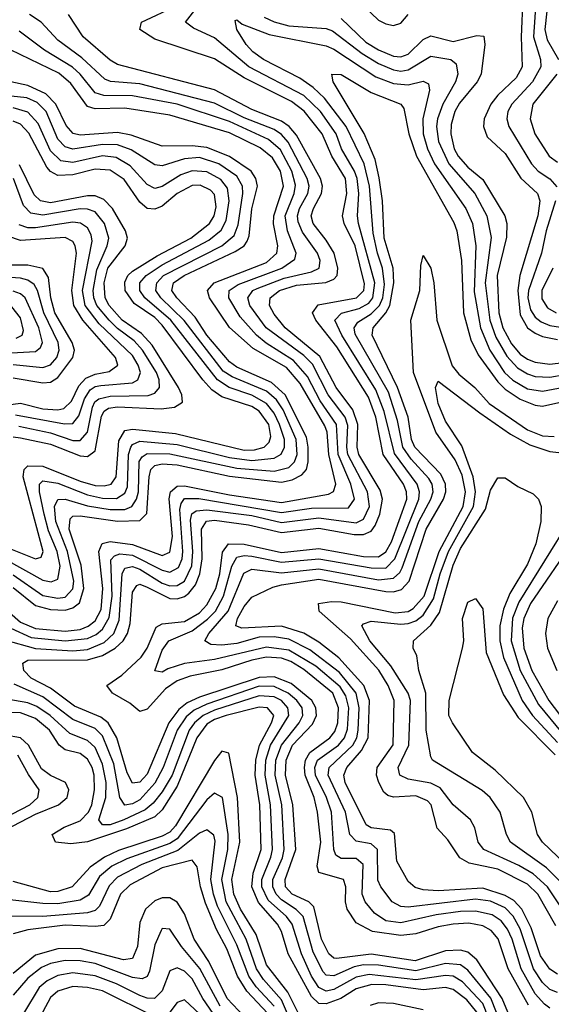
# Model space of a CAD drawing. Header units: inches. Extents: x 990535 to 1117859, y 769386 to 892122.
# Tile 821 of 1056: x 1043948 to 1045373, y 872375 to 875016. Entities that reach past the tile are written whole.
import ezdxf

# ---------------------------------------------------------------- set-up
doc = ezdxf.new("R2010")
doc.units = ezdxf.units.IN
doc.header["$MEASUREMENT"] = 0
doc.layers.add('B0847', color=7, linetype='Continuous')

msp = doc.modelspace()

# ---------------------------------------------------------------- linework, layer by layer
at = {"layer": 'B0847', "color": 5}
for points, elevation in [([(1045373.1, 875146.9), (1045356.3, 874990), (1045362.1, 874962.1), (1045392.7, 874910)], 3260), ([(1045335.8, 875115.8), (1045325.5, 874970), (1045344.2, 874910), (1045345.2, 874890), (1045323.3, 874850), (1045267.3, 874790), (1045257, 874770), (1045254.1, 874750), (1045259.2, 874730), (1045320.3, 874630), (1045338.4, 874610), (1045370, 874589.4), (1045387.9, 874567.9)], 3240), ([(1044850, 875072.9), (1044910, 875015.5), (1044930, 875004.9), (1044950, 875001), (1044970, 875006.9), (1044989.9, 875030)], 3220), ([(1045296.9, 875076.9), (1045292.7, 874970), (1045295.8, 874890), (1045279.4, 874860.6), (1045230, 874813.8), (1045211.7, 874790), (1045193.5, 874750), (1045191.3, 874730), (1045201.8, 874701.8), (1045250, 874657.3), (1045291.4, 874591.4), (1045336.4, 874550), (1045342.7, 874530), (1045337.5, 874490), (1045289.4, 874330), (1045284, 874290), (1045290, 874224.8), (1045310, 874190.1), (1045330, 874175.1), (1045350, 874166.5), (1045390, 874158.6)], 3220), ([(1045312.3, 872372.3), (1045257.6, 872470), (1045230.9, 872550.9), (1045212.5, 872572.5), (1045190, 872585.4), (1045152.3, 872592.3), (1045110, 872589.8), (1045070, 872582.8), (1045010, 872564.1), (1044970, 872559.5), (1044894, 872570), (1044850, 872593.2), (1044825.6, 872630), (1044821.3, 872650), (1044822.1, 872690), (1044816.4, 872710), (1044750, 872728.8), (1044745.3, 872745.3), (1044755.1, 872810), (1044746.6, 872890), (1044737.1, 872930), (1044713.7, 872990), (1044711.5, 873010), (1044714.7, 873030), (1044725.8, 873050), (1044779.2, 873090), (1044793, 873107), (1044800.8, 873130), (1044802.6, 873170), (1044787.4, 873210), (1044710, 873273.3), (1044674.5, 873294.5), (1044650, 873303.2), (1044610, 873305.8), (1044570, 873298.4), (1044490, 873271.9), (1044404.7, 873255.3), (1044370, 873242.9), (1044339.1, 873220.9), (1044290, 873167), (1044270, 873160.8), (1044243.1, 873183.1), (1044196.9, 873210), (1044181.8, 873230), (1044221.8, 873258.2), (1044273.9, 873306.1), (1044289.7, 873330.3), (1044313.6, 873386.4), (1044330, 873395.5), (1044390, 873401.9), (1044430, 873425.5), (1044450, 873446.4), (1044473.9, 873490), (1044484.9, 873530), (1044492, 873588), (1044507.3, 873610), (1044550, 873609.7), (1044650, 873587.3), (1044750, 873597.5), (1044870, 873576), (1044910, 873575.2), (1044930, 873588.5), (1044944.7, 873615.3), (1044985.8, 873730), (1044985, 873750), (1044976.9, 873770), (1044922.8, 873850), (1044903, 873950), (1044883.3, 874003.3), (1044798.7, 874138.7), (1044742.2, 874210), (1044732.9, 874230), (1044748.6, 874251.4), (1044850.8, 874270), (1044870.4, 874289.6), (1044872.3, 874307.7), (1044847.1, 874410), (1044817.7, 874470), (1044813.4, 874490), (1044825.4, 874550), (1044821.5, 874590), (1044785.2, 874650), (1044758.8, 874710), (1044710.8, 874770.8), (1044676.7, 874796.7), (1044550, 874860), (1044470, 874911.7), (1044310, 874964.5), (1044269.9, 874990), (1044274.7, 875010), (1044370, 875054.5)], 3180), ([(1045370, 872364.3), (1045354.9, 872374.9), (1045330, 872402.6), (1045292.3, 872470), (1045268.4, 872550), (1045256.3, 872576.3), (1045238.8, 872598.8), (1045215.1, 872615.1), (1045170, 872625.1), (1045130, 872623.7), (1045064.8, 872615.2), (1044970, 872593.5), (1044930, 872599.1), (1044899.4, 872619.4), (1044874.7, 872650), (1044866.2, 872670), (1044868.9, 872750), (1044850, 872765.9), (1044810, 872766), (1044795.3, 872775.3), (1044789.8, 872789.8), (1044784.1, 872890), (1044770.3, 872930), (1044741.4, 872990), (1044739.3, 873010), (1044746, 873030), (1044802.5, 873070), (1044818.9, 873090), (1044826.8, 873113.2), (1044830.5, 873170), (1044822.7, 873202.7), (1044807, 873227), (1044741.7, 873281.7), (1044670, 873325.1), (1044610, 873333.3), (1044470, 873299.8), (1044390, 873288.8), (1044344.8, 873275.2), (1044330, 873266.3), (1044309.9, 873269.9), (1044330, 873325.1), (1044348, 873350), (1044410, 873376.7), (1044451.8, 873408.2), (1044472.7, 873430), (1044494.1, 873470), (1044516.6, 873550), (1044530, 873574.5), (1044550, 873579), (1044570, 873577.2), (1044650, 873560.9), (1044750, 873570.3), (1044890, 873545.4), (1044930, 873545.3), (1044954, 873570), (1045017.9, 873730), (1045019.6, 873750), (1045013.4, 873770), (1044952.6, 873852.6), (1044925.5, 873965.5), (1044903.3, 874023.3), (1044811.7, 874170), (1044793.1, 874210), (1044810.9, 874229.1), (1044858.2, 874241.8), (1044883.7, 874256.3), (1044895, 874270), (1044900.6, 874310), (1044856.6, 874470), (1044853.5, 874490), (1044856.9, 874550), (1044852.4, 874590), (1044845.9, 874610), (1044811.1, 874670), (1044796.8, 874710), (1044754.3, 874770), (1044710, 874813.1), (1044562, 874890), (1044470, 874967.6), (1044413.7, 874993.7), (1044392.1, 875010), (1044417.8, 875042.2)], 3160), ([(1043907.4, 873352.6), (1043989.8, 873329.8), (1044090, 873323.3), (1044130, 873327.1), (1044174.3, 873345.7), (1044200.2, 873370), (1044214.9, 873405.1), (1044222.3, 873530), (1044230, 873545.3), (1044250, 873549.2), (1044270, 873541.9), (1044330, 873504.7), (1044350, 873497.3), (1044370, 873498.2), (1044390, 873510.1), (1044409, 873551), (1044412.3, 873590), (1044405.9, 873674.1), (1044409.1, 873690.9), (1044421, 873699), (1044450, 873701.7), (1044570, 873686.1), (1044650, 873667.7), (1044750, 873679.6), (1044850, 873666.8), (1044870, 873676.4), (1044885.7, 873710), (1044880.6, 873750), (1044827.9, 873850), (1044824.7, 873870), (1044827.5, 873927.5), (1044820.6, 873950), (1044775.3, 874010), (1044732.6, 874092.6), (1044710, 874115.1), (1044609, 874190), (1044565.2, 874250), (1044559.2, 874270), (1044572.8, 874290), (1044584.6, 874295.4), (1044657.4, 874322.6), (1044730, 874340.2), (1044750.9, 874350), (1044753.7, 874370), (1044746.3, 874390), (1044706.1, 874446.1), (1044694.4, 874474.4), (1044692.6, 874490), (1044698, 874510), (1044720.7, 874550), (1044723.8, 874570), (1044718.8, 874590), (1044667.9, 874687.9), (1044650, 874708.5), (1044630, 874721.9), (1044550, 874753.5), (1044470, 874792.2), (1044270, 874844.6), (1044191, 874851), (1044176.4, 874856.4), (1044114.5, 874914.5), (1044050, 874961.7), (1044005.1, 875010), (1043974.1, 875030)], 3240), ([(1045270, 872321.6), (1045241.6, 872390), (1045173.7, 872493.8), (1045150, 872514.5), (1045130, 872519.8), (1045090, 872518.5), (1045008.3, 872491.7), (1044890, 872509.1), (1044797.4, 872497.4), (1044790, 872498.4), (1044777.1, 872510), (1044757.6, 872550), (1044736.4, 872636.4), (1044723.6, 872650), (1044678.4, 872670), (1044661, 872690), (1044660, 872710), (1044688.7, 872790), (1044680.5, 872910), (1044660.3, 872990), (1044662.2, 873030), (1044679.7, 873070), (1044733.4, 873126.6), (1044743.6, 873150), (1044742.2, 873170), (1044730.9, 873190), (1044675.5, 873235.5), (1044630, 873253.5), (1044590, 873251.8), (1044430, 873198.9), (1044396.5, 873183.5), (1044374.4, 873165.6), (1044347.3, 873130), (1044290, 872992.5), (1044270, 872970.5), (1044250, 872968.5), (1044236.3, 872996.3), (1044207.9, 873090), (1044185, 873130), (1044165.3, 873145.3), (1044094.9, 873174.9), (1044030, 873222.6), (1043978.9, 873250), (1043959, 873270), (1043956.5, 873290), (1043970, 873297.9), (1044130, 873298.7), (1044170, 873310.4), (1044203.5, 873330), (1044224.8, 873350), (1044237.2, 873370), (1044243.9, 873396.2), (1044250, 873480.6), (1044261.9, 873498.1), (1044270, 873501.8), (1044290, 873494.2), (1044350, 873463.4), (1044370, 873462.3), (1044390, 873468.9), (1044401.8, 873478.2), (1044419.5, 873500.5), (1044431.3, 873530), (1044437.5, 873570), (1044435.3, 873650), (1044449.1, 873670.9), (1044470, 873673.7), (1044561.4, 873661.4), (1044650, 873640.9), (1044750, 873652.7), (1044844.4, 873635.6), (1044870, 873635.4), (1044890, 873644.3), (1044900.9, 873659.1), (1044913.8, 873690), (1044920.9, 873730), (1044914.1, 873754.1), (1044857.5, 873850), (1044852.5, 873870), (1044854.5, 873930), (1044841.1, 873970), (1044796.4, 874030), (1044752.8, 874112.8), (1044660.1, 874190), (1044630, 874226.7), (1044617.9, 874250), (1044619.8, 874270), (1044644.4, 874290), (1044690, 874304.5), (1044769, 874311), (1044790, 874320.1), (1044799.1, 874330), (1044801.3, 874350), (1044790.7, 874390), (1044770, 874425.2), (1044734.4, 874470), (1044729.6, 874490), (1044735.5, 874510), (1044757.5, 874550), (1044759.6, 874570), (1044754.6, 874590), (1044690, 874706.8), (1044670.2, 874730.2), (1044650, 874744.3), (1044570, 874775.3), (1044470, 874827.9), (1044210, 874895.9), (1044190, 874907.8), (1044118.2, 874970), (1044078.5, 875030)], 3220), ([(1045390, 872406.7), (1045370, 872414.9), (1045350, 872433.7), (1045326, 872470), (1045290, 872577.5), (1045271.4, 872611.4), (1045250, 872633.4), (1045210, 872651.5), (1045170, 872656.8), (1044990, 872635.9), (1044970, 872637.4), (1044947.1, 872650), (1044916.2, 872690), (1044908, 872708), (1044907.7, 872790), (1044890, 872805.4), (1044850, 872812.5), (1044833.3, 872830), (1044821.6, 872890), (1044775.1, 872990), (1044777.9, 873010), (1044841.3, 873070), (1044851.5, 873090), (1044855.2, 873110), (1044857.8, 873170), (1044850.3, 873210), (1044805.2, 873265.2), (1044726.2, 873326.2), (1044670, 873354.1), (1044630, 873360.8), (1044590, 873359.7), (1044530, 873342.6), (1044490, 873338.6), (1044460.3, 873340.3), (1044444.7, 873350), (1044454.8, 873370), (1044506.9, 873430), (1044548.9, 873531.1), (1044570, 873542), (1044650, 873532.7), (1044750, 873543.2), (1044910, 873513.9), (1044950, 873518.2), (1044966.9, 873533.1), (1044973.8, 873546.2), (1045018.6, 873670), (1045050.5, 873730), (1045056.3, 873750), (1045054, 873770), (1045045.3, 873785.3), (1044997.7, 873837.7), (1044975.6, 873870), (1044961.3, 873941.3), (1044936.8, 874016.8), (1044847.3, 874172.7), (1044844.5, 874190), (1044855, 874205), (1044890, 874227.1), (1044913.1, 874250), (1044921.4, 874270), (1044925.8, 874305.8), (1044921, 874350), (1044907.1, 874390), (1044896.1, 874443.9), (1044885.6, 874570), (1044871.5, 874630), (1044823.2, 874730), (1044765.6, 874805.6), (1044734.7, 874834.7), (1044699.2, 874859.2), (1044601.4, 874910), (1044573.4, 874930), (1044554.7, 874950), (1044529.9, 874990), (1044526, 875014), (1044530, 875015.8), (1044544.3, 875004.3), (1044617, 874977), (1044770, 874945.9), (1044790, 874937.3), (1044902.9, 874862.9), (1044950, 874844.9), (1044990, 874841.9), (1045030, 874851.8), (1045044, 874844), (1045047.2, 874827.2), (1045029, 874750), (1045029.8, 874710), (1045041.3, 874670), (1045060.3, 874630), (1045144.5, 874510), (1045161.9, 874470), (1045170.9, 874410), (1045166.7, 874286.7), (1045183.5, 874190), (1045208.9, 874130), (1045248.1, 874070), (1045270, 874048.9), (1045310, 874026.5), (1045350, 874019.8), (1045450, 874038.4)], 3140), ([(1044603.4, 875023.4), (1044630.5, 875010.5), (1044670, 874999.6), (1044770, 874993.1), (1044786.9, 874986.9), (1044866, 874926), (1044910, 874898.7), (1044950, 874881.5), (1044970, 874878.2), (1044990, 874881.8), (1045050, 874918.2), (1045104, 874910), (1045118, 874898), (1045122.5, 874870), (1045116.5, 874850), (1045082.3, 874790), (1045068.1, 874750), (1045065.6, 874730), (1045070.9, 874690), (1045098.3, 874630), (1045168.3, 874550), (1045201, 874490), (1045212.5, 874432.5), (1045196.3, 874310), (1045208.9, 874210), (1045225.1, 874165.1), (1045253.9, 874113.9), (1045282.5, 874082.5), (1045310, 874065.9), (1045330, 874059.5), (1045370, 874057.6), (1045450, 874071.9)], 3160), ([(1044810, 875020), (1044876, 874956), (1044910, 874935.2), (1044950, 874918.3), (1044970, 874917.1), (1044990, 874924.2), (1045030, 874963.7), (1045050, 874973.2), (1045110, 874958.2), (1045174.2, 874974.2), (1045192.4, 874972.4), (1045195, 874950), (1045185, 874870), (1045174.8, 874850), (1045127.6, 874792.4), (1045114.6, 874770), (1045104.6, 874735.4), (1045103.6, 874710), (1045113, 874670), (1045123.6, 874650), (1045150, 874620.7), (1045190, 874587.7), (1045248.6, 874490), (1045253.9, 874470), (1045253.3, 874433.3), (1045228, 874330), (1045232.7, 874230), (1045243.5, 874190), (1045266.9, 874146.9), (1045290, 874119.5), (1045310, 874105.6), (1045330, 874097.5), (1045370, 874092.3), (1045450, 874102)], 3180), ([(1043923.6, 873383.6), (1043978.7, 873358.7), (1044070, 873350), (1044130, 873356.4), (1044153.1, 873366.9), (1044170, 873381), (1044187.7, 873412.3), (1044195.6, 873470), (1044192.5, 873567.5), (1044201.6, 873578.4), (1044216.4, 873583.6), (1044250, 873580.2), (1044330, 873539.2), (1044350, 873534.5), (1044373.5, 873546.5), (1044383.4, 873570), (1044385.7, 873590), (1044377.5, 873702.5), (1044381.2, 873718.8), (1044390, 873731.8), (1044428, 873732), (1044650, 873694.3), (1044730, 873706.3), (1044830, 873706.8), (1044845.6, 873730), (1044836.2, 873770), (1044802.1, 873850), (1044797.3, 873930), (1044753.8, 873993.8), (1044719.4, 874059.4), (1044682.4, 874102.4), (1044608.5, 874148.5), (1044582.5, 874170), (1044539.2, 874219.2), (1044508.2, 874270), (1044509.3, 874290), (1044533.9, 874306.1), (1044651.1, 874350), (1044685.7, 874374.3), (1044689.4, 874390), (1044665.7, 874450), (1044660.1, 874490), (1044684.1, 874550), (1044687.8, 874572.2), (1044677.7, 874610), (1044647.2, 874667.2), (1044615, 874695), (1044510, 874743.2), (1044370, 874789.8), (1044250, 874811.7), (1044173.2, 874813.2), (1044150, 874820.3), (1044110, 874870), (1044089, 874889), (1044014.6, 874934.6), (1043945.9, 874985.9)], 3260), ([(1043890, 873452.1), (1043950, 873400.3), (1043990, 873383.3), (1044070, 873376.2), (1044110, 873380.5), (1044131, 873388.9), (1044150, 873403.9), (1044165.9, 873434.1), (1044170.5, 873490), (1044160.2, 873590), (1044168.6, 873611.4), (1044190, 873616.8), (1044250, 873608.8), (1044330, 873579.1), (1044350, 873587.6), (1044357.5, 873630), (1044349, 873731), (1044352.5, 873750), (1044370, 873765.2), (1044390, 873765.9), (1044510, 873741.5), (1044650, 873721), (1044776.3, 873743.7), (1044789.7, 873750.3), (1044795.8, 873770), (1044776.4, 873850), (1044772, 873910), (1044766.4, 873926.4), (1044700.2, 874040.2), (1044663.3, 874083.3), (1044574, 874134), (1044510.5, 874190.5), (1044456.7, 874270), (1044451, 874290), (1044469.3, 874310.7), (1044610, 874364.9), (1044637.8, 874390), (1044639.9, 874410), (1044628.3, 874468.3), (1044628.9, 874490), (1044654.9, 874570), (1044647.1, 874610), (1044626, 874646), (1044592.7, 874672.7), (1044510, 874713), (1044350, 874760.5), (1044230, 874779.4), (1044150, 874777.3), (1044130, 874783.5), (1044085.2, 874845.2), (1044052.5, 874872.5), (1043870, 874960.2)], 3280), ([(1043930, 873493), (1043990, 873444.7), (1044030, 873433.7), (1044070, 873432.4), (1044090, 873438.2), (1044108, 873452), (1044120, 873490), (1044112.9, 873552.9), (1044080.8, 873650), (1044082.7, 873677.3), (1044090, 873684.3), (1044110, 873685.5), (1044210, 873671.3), (1044270, 873672.4), (1044288.4, 873691.6), (1044294.8, 873790), (1044299.7, 873810), (1044310, 873820.3), (1044330, 873824.8), (1044370, 873821.9), (1044510, 873791.4), (1044650, 873775.5), (1044678.3, 873781.7), (1044704.7, 873795.3), (1044716.7, 873810), (1044721.3, 873830), (1044721.6, 873870), (1044716.7, 873896.7), (1044659.4, 874010), (1044623.2, 874043.2), (1044530, 874084.3), (1044510, 874098.5), (1044449.8, 874169.8), (1044418.5, 874218.6), (1044368.9, 874270), (1044355.7, 874290), (1044360.5, 874310), (1044388.8, 874330), (1044525.6, 874394.4), (1044549.9, 874410), (1044558.2, 874421.8), (1044563.6, 874436.4), (1044570.6, 874509.4), (1044585.5, 874570), (1044580.9, 874590), (1044568.4, 874610), (1044510, 874649.5), (1044450, 874673.1), (1044410, 874678.1), (1044330, 874677.4), (1044246.4, 874706.4), (1044210, 874713.9), (1044110, 874706.6), (1044091.4, 874711.4), (1044072.3, 874732.3), (1044044.7, 874790), (1044017.7, 874817.7), (1043970, 874839.5), (1043890, 874857.2)], 3320), ([(1045390, 872456.1), (1045370, 872469.4), (1045344.5, 872504.5), (1045319.8, 872579.8), (1045294.2, 872630), (1045273, 872653), (1045250, 872667), (1045190, 872686.2), (1045070, 872679.6), (1045030, 872682.4), (1045008.4, 872688.4), (1044990, 872704.1), (1044958.9, 872758.9), (1044953, 872833), (1044942.3, 872842.3), (1044890, 872848.3), (1044876.6, 872856.6), (1044820.9, 872970), (1044817.3, 872990), (1044825.5, 873010), (1044864.5, 873055.5), (1044882.1, 873090), (1044885.7, 873190), (1044871, 873230), (1044804.1, 873304.1), (1044750, 873346.1), (1044710, 873370.5), (1044650, 873389), (1044543.9, 873383.9), (1044527.1, 873390), (1044532.1, 873410), (1044550, 873442.4), (1044570, 873466.7), (1044626.3, 873493.7), (1044650, 873500.4), (1044750, 873515.6), (1044930, 873481.9), (1044950, 873481.7), (1044971.9, 873488.1), (1044992.3, 873510), (1045038.2, 873650), (1045084.8, 873730), (1045090.8, 873750), (1045089.5, 873770), (1045076.8, 873796.8), (1045007.3, 873870), (1044998.4, 873890), (1044990, 873950), (1044960.8, 874030), (1044892.9, 874170), (1044895.6, 874190), (1044929.6, 874230.4), (1044940, 874250), (1044951.6, 874310), (1044949.3, 874350), (1044924.8, 874430), (1044920.5, 874530), (1044912.1, 874592.1), (1044901.2, 874641.2), (1044871.3, 874711.3), (1044788.9, 874850), (1044785.1, 874870), (1044810, 874869.4), (1044890, 874820.7), (1044970, 874790), (1044978, 874778), (1044991, 874710), (1045012.3, 874650), (1045112, 874472), (1045119.7, 874450), (1045132.8, 874370), (1045137.7, 874230), (1045157.4, 874157.4), (1045177.7, 874117.7), (1045230, 874044.7), (1045250, 874025.3), (1045290, 873998.2), (1045330, 873982), (1045350, 873979.7), (1045450, 874001.6)], 3120), ([(1045388.5, 874870), (1045323.9, 874790), (1045316.6, 874750), (1045329.5, 874710), (1045367.6, 874650), (1045390, 874634.3)], 3260), ([(1043930, 873527.1), (1044010, 873471.4), (1044050, 873464.1), (1044070, 873467.5), (1044090, 873489.3), (1044092.5, 873510), (1044075.8, 873590), (1044044.9, 873670), (1044041.3, 873710), (1044050, 873729.6), (1044070, 873730), (1044130, 873712.1), (1044190, 873701.9), (1044230, 873702.2), (1044248.3, 873710), (1044261.3, 873730), (1044266.3, 873750), (1044268.5, 873831.5), (1044276, 873844), (1044290, 873852.9), (1044350, 873851.8), (1044530, 873813.1), (1044630, 873805), (1044670, 873815.2), (1044684.5, 873830), (1044691.6, 873850), (1044689.3, 873890), (1044654.3, 873970), (1044636.7, 873996.7), (1044610, 874019.9), (1044517.9, 874057.9), (1044493.6, 874073.6), (1044389.2, 874209.2), (1044326, 874270), (1044313.2, 874290), (1044315.5, 874310), (1044333.7, 874330), (1044489.6, 874410), (1044522.7, 874437.3), (1044533.6, 874466.4), (1044546.4, 874550), (1044545.5, 874570), (1044530, 874596.3), (1044482.2, 874630), (1044430, 874646.3), (1044390, 874643.2), (1044330, 874624.5), (1044310, 874627.3), (1044246.9, 874666.9), (1044210, 874681), (1044170, 874681.9), (1044090, 874669.4), (1044070, 874675), (1044050, 874695.8), (1044019, 874770), (1043994.4, 874794.4), (1043966.8, 874806.8), (1043890, 874814.7)], 3340), ([(1043909.1, 873569.1), (1044010, 873512.6), (1044031.9, 873508.1), (1044050, 873515.4), (1044055.9, 873550), (1044047.9, 873590), (1044024.9, 873644.9), (1044013, 873690), (1044001.2, 873750), (1044001.1, 873770), (1044010, 873779), (1044050, 873772.8), (1044130, 873741.3), (1044170, 873732.9), (1044207.8, 873732.2), (1044230, 873745.9), (1044237, 873763), (1044239.6, 873850), (1044245.4, 873870), (1044250, 873876.7), (1044270, 873885.3), (1044370, 873876.5), (1044510, 873842.2), (1044570, 873833.9), (1044630, 873839.7), (1044649.4, 873850.6), (1044658.1, 873870), (1044657.7, 873890), (1044644.5, 873930), (1044630, 873961.1), (1044610, 873986.5), (1044570, 874009.1), (1044509.4, 874029.4), (1044477.8, 874050), (1044353.4, 874210), (1044283.1, 874270), (1044270, 874290), (1044270.2, 874310), (1044286.8, 874330), (1044330, 874358.8), (1044454.8, 874425.2), (1044488.5, 874451.5), (1044501.9, 874478.1), (1044509.5, 874530), (1044504.8, 874564.8), (1044487.6, 874587.6), (1044450, 874607.9), (1044410, 874610.7), (1044380, 874600), (1044330, 874569.1), (1044310, 874563.6), (1044290, 874574.5), (1044244.3, 874624.3), (1044206.3, 874646.3), (1044170, 874650.8), (1044090, 874633.6), (1044057.9, 874637.9), (1044030, 874664.4), (1043997.6, 874737.6), (1043970, 874768.6), (1043930, 874779.7)], 3360), ([(1043918.9, 873598.9), (1043990.2, 873569.8), (1044005.2, 873574.8), (1044010.4, 873590), (1043956.9, 873790), (1043959.7, 873810), (1043970, 873819.4), (1044010, 873819), (1044110, 873778.1), (1044150, 873767.1), (1044174.5, 873765.5), (1044192.7, 873770), (1044206.5, 873790), (1044213.6, 873886.4), (1044230, 873914.1), (1044250, 873918.2), (1044366, 873906), (1044550, 873861.5), (1044577.4, 873862.6), (1044603.7, 873870), (1044617.2, 873882.8), (1044621.4, 873898.6), (1044615.9, 873930), (1044590, 873966.5), (1044570, 873978.4), (1044490, 874004.9), (1044463.4, 874023.4), (1044438.5, 874050), (1044330, 874196.8), (1044310, 874217.2), (1044254.9, 874254.9), (1044230.9, 874290), (1044230, 874311.9), (1044238, 874330), (1044250, 874341.8), (1044316.8, 874383.2), (1044406.7, 874430), (1044456.9, 874470), (1044469.3, 874490), (1044474.6, 874514.6), (1044470, 874547.2), (1044459.4, 874559.4), (1044432.1, 874572.1), (1044410, 874571.2), (1044370.1, 874550), (1044330, 874516.5), (1044310, 874508.1), (1044290, 874509.9), (1044270, 874527), (1044228.1, 874588.1), (1044190, 874613), (1044150, 874615.2), (1044090, 874600), (1044050, 874598.7), (1044030, 874609.2), (1044020.8, 874620.8), (1043972.1, 874712.1), (1043950, 874735.9), (1043930, 874744.6)], 3380), ([(1043930, 873897.2), (1043950, 873894.7), (1044030, 873877.4), (1044110, 873845.9), (1044130, 873844.4), (1044150, 873859.9), (1044167.1, 873952.9), (1044174, 873966), (1044185.8, 873974.2), (1044210, 873977.5), (1044327.5, 873972.5), (1044362.7, 873977.3), (1044384.5, 873990), (1044382.6, 874010), (1044374, 874030), (1044302.9, 874142.9), (1044274.6, 874174.6), (1044223, 874210), (1044188.1, 874250), (1044176.9, 874270), (1044173.9, 874310), (1044184.5, 874350), (1044230.2, 874410), (1044237.2, 874430), (1044231.6, 874450), (1044196.4, 874510), (1044173.8, 874533.8), (1044150, 874543.6), (1044130, 874543.8), (1044030, 874525.5), (1044003.6, 874530), (1043986.8, 874546.8), (1043946.8, 874626.8)], 3420), ([(1043945.5, 873925.5), (1044030, 873908.3), (1044090, 873887.7), (1044110, 873887.5), (1044129.8, 873910.2), (1044143.2, 873976.8), (1044149.1, 873990.9), (1044160.4, 873999.6), (1044190, 874006.6), (1044292.1, 874007.9), (1044310, 874014.3), (1044322.6, 874030), (1044321.5, 874050), (1044314.3, 874070), (1044277.5, 874130), (1044254.7, 874154.7), (1044210, 874187.5), (1044187.5, 874210), (1044155, 874250), (1044146.7, 874270), (1044144.7, 874290), (1044154.7, 874345.3), (1044182.5, 874410), (1044186.6, 874430), (1044174.8, 874470), (1044150, 874500.6), (1044130, 874507.9), (1044110, 874508.9), (1044010, 874491.8), (1043977.3, 874497.3), (1043957.9, 874517.9), (1043931, 874590)], 3440), ([(1045384.6, 874530), (1045359.8, 874450), (1045347.5, 874390), (1045312.1, 874290), (1045311, 874270), (1045317.9, 874237.9), (1045330, 874218.2), (1045346, 874206), (1045370, 874196), (1045409.9, 874189.9)], 3240), ([(1043936.3, 873956.3), (1044068, 873932), (1044090, 873933.2), (1044106.6, 873953.4), (1044121.1, 873998.9), (1044136.8, 874023.2), (1044150, 874031.9), (1044165.3, 874034.7), (1044250, 874042.3), (1044265, 874050), (1044271.6, 874070), (1044265.5, 874090), (1044250, 874115.6), (1044160.6, 874200.6), (1044123.5, 874250), (1044116.1, 874290), (1044142.1, 874422.1), (1044139.5, 874439.5), (1044130, 874457.9), (1044110.6, 874470.6), (1044090, 874473.5), (1043990, 874457.8), (1043970, 874457.9), (1043946.2, 874466.2)], 3460), ([(1043890, 873979.5), (1043950, 873987.3), (1044010, 873972.3), (1044050, 873969.9), (1044066.5, 873973.5), (1044086.8, 873993.2), (1044106.2, 874033.8), (1044125.3, 874054.7), (1044150, 874065.3), (1044187.8, 874072.2), (1044210.9, 874090), (1044204.9, 874110), (1044116.8, 874210), (1044093.1, 874250), (1044087.2, 874290), (1044100.1, 874390), (1044096.8, 874410), (1044090, 874421.2), (1044070, 874432), (1043950, 874424.1), (1043915.9, 874435.9)], 3480), ([(1045385.5, 872585.5), (1045337.7, 872670), (1045310, 872696.9), (1045230, 872737.2), (1045153.5, 872753.5), (1045128.2, 872768.2), (1045096.1, 872816.1), (1045067.6, 872847.6), (1045051.3, 872910), (1045041.1, 872921.1), (1045010, 872934.4), (1044950, 872931), (1044935, 872934.9), (1044924.2, 872944.2), (1044911.3, 872970), (1044905.1, 872990), (1044906.7, 873010), (1044949.3, 873070.7), (1044951.9, 873190), (1044935.7, 873230), (1044911.2, 873271.2), (1044835, 873355), (1044750.8, 873430), (1044748.9, 873450), (1044784.3, 873455.7), (1044810, 873454.5), (1044954.6, 873425.4), (1044990, 873429.1), (1045003.2, 873436.8), (1045032.4, 873470), (1045072.7, 873590), (1045137, 873710), (1045143, 873750), (1045134.1, 873794.1), (1045115.9, 873835.9), (1045064, 873910), (1045004, 874070), (1044996.7, 874210), (1045020.8, 874290), (1045023.4, 874356.6), (1045030, 874383.8), (1045050.5, 874349.5), (1045058.7, 874310), (1045066.1, 874210), (1045107.7, 874087.7), (1045125.2, 874065.2), (1045168.2, 874030), (1045207.1, 873987.1), (1045310, 873916.4), (1045350, 873899.9), (1045381.5, 873898.5)], 3080), ([(1043930, 874055.7), (1044010, 874041.8), (1044030, 874043.6), (1044050, 874056.6), (1044089.8, 874110), (1044094.7, 874130), (1044088.8, 874150), (1044042, 874230), (1044030.8, 874270), (1044024.6, 874324.6), (1044010, 874348.5), (1043970, 874358.2), (1043877.9, 874357.9)], 3520), ([(1043930, 874091.5), (1044010, 874083.2), (1044030, 874090.7), (1044047, 874110), (1044053.5, 874130), (1044050.5, 874150), (1044012.3, 874230), (1043995.5, 874290), (1043986.2, 874306.2), (1043970, 874318), (1043950, 874322.7), (1043830.7, 874330.7)], 3540), ([(1045377.8, 874350), (1045347.8, 874290), (1045347.8, 874267.8), (1045363.1, 874243.1), (1045386.1, 874230)], 3260), ([(1043910, 874121.6), (1043990, 874126.4), (1044003.1, 874136.9), (1044008.8, 874150), (1043998.8, 874190), (1043962.8, 874270), (1043950, 874280.8), (1043930, 874288.5)], 3560), ([(1043938.1, 874161.9), (1043954.5, 874170), (1043957.6, 874182.4), (1043950, 874216.9), (1043926.3, 874246.3)], 3580), ([(1045410, 872619.9), (1045363.7, 872690), (1045324.6, 872724.6), (1045286.8, 872746.8), (1045192.3, 872790), (1045177, 872810), (1045168.3, 872848.3), (1045156.6, 872870), (1045110.2, 872910.2), (1045075.2, 872955.2), (1045050, 872968.1), (1044990, 872978.9), (1044967.5, 872990), (1044963, 873010), (1044991.6, 873070), (1044995.7, 873190), (1044989.2, 873210), (1044942.8, 873282.8), (1044887.2, 873350), (1044865.7, 873390), (1044870, 873395.9), (1044890, 873402.5), (1044970, 873394.7), (1044990, 873396.6), (1045010, 873403.8), (1045030, 873419.1), (1045057.7, 873462.3), (1045075.7, 873530), (1045097.8, 873590), (1045164.9, 873710), (1045170.3, 873750), (1045163.6, 873790), (1045133.3, 873873.3), (1045090, 873939.3), (1045070, 873987.1), (1045062.9, 874030), (1045070, 874046.5), (1045181.4, 873961.4), (1045264.4, 873904.4), (1045315.7, 873875.7), (1045370, 873857.6), (1045410, 873853.3)], 3060), ([(1045430, 872670.9), (1045360.9, 872740.9), (1045264.4, 872810), (1045253.6, 872830), (1045236.1, 872890), (1045209.9, 872929.9), (1045188.3, 872948.3), (1045055, 873030), (1045050, 873039.1), (1045038.1, 873110), (1045037.1, 873210), (1045017.9, 873270), (1045012.9, 873310), (1045003.4, 873330), (1045004.1, 873350), (1045050, 873392.2), (1045074, 873426), (1045110, 873553.3), (1045130, 873597.4), (1045197, 873703), (1045210, 873754.3), (1045230, 873787.5), (1045250, 873787.6), (1045284.1, 873764.1), (1045324.6, 873744.6), (1045339.6, 873730), (1045346, 873710), (1045345, 873670), (1045332.2, 873610), (1045310, 873555.6), (1045262.6, 873477.4), (1045245.2, 873434.8), (1045235.9, 873390), (1045235.1, 873350), (1045245.1, 873305.1), (1045295.4, 873190), (1045323, 873150), (1045390, 873077.1)], 3040), ([(1045424.2, 873675.8), (1045286.4, 873453.6), (1045269, 873411), (1045265.5, 873350), (1045290.3, 873270), (1045339.2, 873179.2), (1045402.7, 873102.7)], 3060), ([(1045436.8, 873623.2), (1045318.1, 873450), (1045299.5, 873410), (1045295.3, 873384.7), (1045299.7, 873330), (1045321.3, 873270), (1045366.6, 873190), (1045410, 873134)], 3080), ([(1045430, 872732.7), (1045349.5, 872810), (1045336.2, 872830), (1045321.1, 872890), (1045299, 872930), (1045222.9, 873002.9), (1045161.8, 873050), (1045108.2, 873130), (1045099.1, 873150), (1045099.3, 873190), (1045135, 873330), (1045138.6, 873350), (1045135.5, 873410), (1045150, 873453.4), (1045170, 873463.8), (1045190, 873435.5), (1045199, 873319), (1045245.2, 873205.2), (1045284.2, 873144.2), (1045384.2, 873044.2)], 3020), ([(1045390, 873457.1), (1045364, 873410), (1045357.6, 873370), (1045363.6, 873330), (1045387.9, 873270)], 3120), ([(1045243.6, 872310), (1045211.2, 872391.2), (1045150, 872466.3), (1045130, 872481), (1045090, 872484.7), (1045010, 872464.6), (1044910, 872480), (1044870, 872480.7), (1044845, 872475), (1044790, 872451.5), (1044770, 872452.7), (1044761.7, 872461.7), (1044734.7, 872514.7), (1044707.8, 872610), (1044689.4, 872629.4), (1044650, 872655.5), (1044635.9, 872670), (1044626.6, 872690), (1044626.9, 872710), (1044652.2, 872767.8), (1044656.7, 872790), (1044650.4, 872910), (1044633.2, 872990), (1044635.1, 873030), (1044650.1, 873070), (1044697.5, 873130), (1044707.3, 873150), (1044705, 873170), (1044691.1, 873190), (1044667.5, 873210), (1044630, 873227.3), (1044590, 873228.1), (1044450, 873180.4), (1044416.1, 873163.9), (1044394.3, 873145.7), (1044369.7, 873110.3), (1044332.6, 873010), (1044310, 872968.2), (1044270, 872923.2), (1044250, 872913.1), (1044229.3, 872909.3), (1044216, 872930), (1044200.1, 873019.9), (1044170, 873095.4), (1044150, 873114.8), (1044090, 873138.5), (1044010, 873199.8), (1043933.3, 873233.3)], 3240), ([(1045220.5, 872300.5), (1045190, 872377.3), (1045135.5, 872435.5), (1045110, 872450.5), (1045090, 872451.9), (1045010, 872440.5), (1044885.4, 872454.6), (1044850, 872447.6), (1044790, 872414.5), (1044770, 872410.4), (1044750, 872419.5), (1044730.3, 872450), (1044703.1, 872510), (1044678.6, 872590), (1044663.1, 872610), (1044614.5, 872654.5), (1044596.9, 872690), (1044597.2, 872710), (1044621.6, 872770), (1044625.5, 872790), (1044620.8, 872910), (1044606.5, 872990), (1044608.1, 873030), (1044620.5, 873070), (1044669.6, 873150), (1044666.9, 873170), (1044649.7, 873189.7), (1044630, 873199.4), (1044590, 873202.4), (1044470, 873164.4), (1044439.9, 873150), (1044416.3, 873130), (1044402.1, 873110), (1044356.3, 872990), (1044330, 872944.9), (1044305.6, 872914.4), (1044283.8, 872896.2), (1044227, 872870), (1044190, 872856.1), (1044170, 872856.6), (1044160, 872870), (1044178.6, 872930), (1044179.8, 872970), (1044170, 873019.4), (1044150, 873064.1), (1044130, 873082.6), (1044081.8, 873101.8), (1044029.7, 873149.7), (1043994, 873174), (1043970, 873183.6), (1043913.4, 873193.4)], 3260), ([(1045174.1, 872354.1), (1045146.7, 872386.7), (1045110, 872415), (1045090, 872419.6), (1045030, 872413.8), (1044930, 872427.4), (1044891.8, 872428.2), (1044850, 872416.4), (1044809.3, 872390.7), (1044770, 872375.7), (1044750, 872377.2), (1044730, 872395.6), (1044667.4, 872510), (1044650.3, 872570.3), (1044639.3, 872590), (1044587.8, 872647.8), (1044570.1, 872690), (1044573.7, 872726.3), (1044595, 872790), (1044591.8, 872910), (1044579.6, 872990), (1044580.7, 873030), (1044590.7, 873070), (1044623.4, 873130), (1044629.7, 873150), (1044612.6, 873170), (1044590, 873171.6), (1044501.4, 873150), (1044470, 873139), (1044450, 873126.2), (1044423, 873090), (1044370, 872960.4), (1044330, 872896.9), (1044310, 872877.5), (1044234, 872846), (1044130, 872810.8), (1044085.1, 872805.1), (1044043.6, 872810), (1044034.6, 872830), (1044067.4, 872850), (1044110, 872867.5), (1044132.5, 872890), (1044141.3, 872910), (1044148.6, 872950), (1044147.8, 872990), (1044141.9, 873010), (1044130, 873032.1), (1044110, 873047.3), (1044070, 873057.9), (1044053.9, 873070), (1044027.6, 873110), (1043990, 873142), (1043950, 873157.1), (1043890, 873158.4)], 3280), ([(1043888.2, 872831.8), (1043990, 872884.9), (1044051.7, 872910), (1044075, 872930), (1044079.3, 872950), (1044070.3, 872970.3), (1044030, 872988.6), (1044006.2, 873006.2), (1043971, 873070), (1043950, 873090), (1043910, 873096.8)], 3320), ([(1043879, 872861), (1043974.7, 872910), (1043996.5, 872930), (1044000.1, 872950), (1043971.2, 872991.2), (1043943, 873043)], 3340), ([(1044710, 872321.9), (1044667.1, 872407.1), (1044610, 872480.7), (1044582.1, 872562.1), (1044539.6, 872630), (1044522.2, 872670), (1044517, 872710), (1044537.8, 872810), (1044532.3, 872930), (1044508.6, 873048.6), (1044490, 873054.1), (1044470, 873028.5), (1044365.9, 872854.1), (1044350, 872836.9), (1044330, 872825.5), (1044212.9, 872787.1), (1044175.3, 872770), (1044136.8, 872743.2), (1044088.1, 872690), (1044050, 872677.4), (1044030, 872676.8), (1043930, 872704)], 3320), ([(1044683.4, 872310), (1044650, 872386.5), (1044601.5, 872441.5), (1044582.5, 872470), (1044555, 872550), (1044501.7, 872650), (1044489.7, 872710), (1044505.7, 872790), (1044507.2, 872830), (1044491.6, 872930), (1044470, 872941.7), (1044450, 872923.4), (1044370, 872818.9), (1044350, 872806.5), (1044234.9, 872765.1), (1044194.4, 872745.6), (1044161.9, 872718.1), (1044132.7, 872667.3), (1044110, 872654.6), (1044050, 872644.7), (1044010, 872645.1), (1043807.3, 872667.3)], 3340), ([(1044630.2, 872370.3), (1044582.1, 872422.1), (1044562.3, 872450), (1044530, 872534.6), (1044478.3, 872638.3), (1044467.3, 872670), (1044460.8, 872710), (1044472.1, 872812.1), (1044468.4, 872828.4), (1044450, 872842.9), (1044430, 872833.9), (1044372.2, 872787.8), (1044275.4, 872750), (1044210, 872715.8), (1044187.7, 872692.3), (1044161.7, 872638.3), (1044150, 872626.6), (1044130, 872620.3), (1044010, 872610.1), (1043910, 872610.9)], 3360), ([(1044613.3, 872350), (1044556.9, 872410), (1044531.9, 872450), (1044503.5, 872523.5), (1044475.6, 872575.6), (1044446.2, 872646.2), (1044432.8, 872690), (1044423.6, 872743.6), (1044410, 872761.7), (1044330, 872741), (1044244.2, 872695.8), (1044218.1, 872670), (1044190, 872603.7), (1044173.3, 872586.7), (1044150, 872583.4), (1044070, 872587.3), (1043970, 872574.8), (1043930, 872564.2)], 3380), ([(1044580, 872310), (1044504.3, 872390), (1044455.2, 872490), (1044415.8, 872550), (1044390, 872618), (1044370, 872648.5), (1044350, 872660.7), (1044330, 872660.6), (1044310, 872652.4), (1044285.1, 872630), (1044270, 872594.6), (1044263.8, 872530), (1044250, 872497.5), (1044226.2, 872493.8), (1044110, 872524.6), (1044050, 872523.7), (1043990, 872507), (1043930, 872457.8)], 3420), ([(1044485.4, 872370), (1044431.1, 872471.1), (1044381.3, 872530), (1044350, 872576.5), (1044330, 872577.8), (1044326.9, 872573.1), (1044310, 872534.2), (1044296.3, 872463.7), (1044290, 872449.2), (1044276.6, 872443.4), (1044250, 872446.6), (1044150, 872484.1), (1044110, 872491.6), (1044070, 872492.2), (1044030, 872484.3), (1044006.1, 872473.9), (1043970, 872445.4), (1043930, 872399.2)], 3440), ([(1044466.8, 872350), (1044438.7, 872390), (1044410, 872443), (1044390, 872463.6), (1044370, 872473), (1044350, 872464.7), (1044329.4, 872410.6), (1044309.5, 872390.5), (1044290, 872390.9), (1044270, 872398.2), (1044207.6, 872430), (1044150, 872451.1), (1044090, 872459), (1044050, 872451.7), (1044021.8, 872438.2), (1043999.9, 872420.1), (1043957.7, 872350)], 3460), ([(1044310, 872341.2), (1044170, 872410.7), (1044130, 872420.3), (1044090, 872422.3), (1044050.1, 872410), (1044030, 872393.4), (1043996.3, 872330)], 3480), ([(1044512.3, 872272.3), (1044390, 872387.1), (1044370, 872379.9), (1044350, 872354.2)], 3480), ([(1045030, 872359.9), (1044950, 872377.2), (1044910, 872378.5), (1044888, 872372)], 3320)]:
    msp.add_lwpolyline(points, dxfattribs=dict(at, elevation=elevation))

doc.saveas('drawing.dxf')
